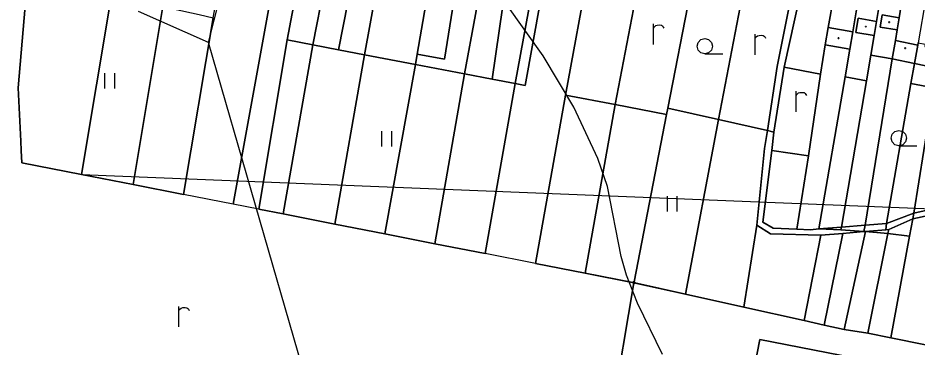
# Model space of a CAD drawing. Extents: x -645676 to -642474, y -1077513 to -1072613.
# Drawn here: x -645009.8 to -644570.9, y -1074612.5 to -1074451.9 of the extents above; entities that cross this region are included whole.
import ezdxf

# ---------------------------------------------------------------- set-up
doc = ezdxf.new("R2010")
doc.units = 0
for name, color, linetype in [('ELEKTRO', 7, 'Continuous'), ('KN', 7, 'Continuous'), ('KULTURY_STAV', 7, 'Continuous'), ('KULTURY_ZNACKY', 7, 'Continuous'), ('Obvod_KP_', 7, 'Continuous'), ('OBVOD_PU', 7, 'Continuous'), ('VRSTEVNICE', 7, 'Continuous')]:
    doc.layers.add(name, color=color, linetype=linetype)

# ---------------------------------------------------------------- blocks, each defined once
blk = doc.blocks.new('3$0400')
blk.add_lwpolyline([(0, 0), (-0.38, 0.1), (-0.65, 0.38), (-0.75, 0.75), (-0.65, 1.12), (-0.38, 1.4), (0, 1.5), (0.38, 1.4), (0.65, 1.12), (0.75, 0.75), (0.65, 0.38), (0.38, 0.1), (0, 0), (1.75, 0)])
blk = doc.blocks.new('3$0600')
for p, q in [((-0.5, 1.5), (-0.5, 0)), ((0.5, 0), (0.5, 1.5))]:
    blk.add_line(p, q)
blk = doc.blocks.new('$479')
for points in [[(0, 0), (0, 1.27), (0, 2)], [(0, 1.6), (0.1, 1.73), (0.23, 1.84), (0.37, 1.89), (0.6, 1.9), (0.77, 1.87), (0.87, 1.8), (0.96, 1.7), (1, 1.6)]]:
    blk.add_lwpolyline(points)

msp = doc.modelspace()

# ---------------------------------------------------------------- linework, layer by layer
at = {"layer": 'ELEKTRO'}
for p, q in [((-644916.8, -1074463.9), (-644900.89, -1074399)), ((-644916.8, -1074463.9), (-644951.06, -1074448.67)), ((-644855.72, -1074675.84), (-644916.8, -1074463.9))]:
    msp.add_line(p, q, dxfattribs=at)
at = {"layer": 'KN'}
for points in [[(-644971.14, -1074363.15), (-644949.7, -1074365.52), (-644950.06, -1074367.4), (-644964.13, -1074440.57), (-644978.74, -1074528.27), (-645007.84, -1074522.56), (-645008.16, -1074516.59), (-645008.4, -1074512.07), (-645009.78, -1074485.92), (-645001.96, -1074394.71), (-644998.95, -1074360.18)], [(-644796.61, -1074365.85), (-644801.29, -1074389.54), (-644804.47, -1074408.42), (-644815.1, -1074469.56), (-644815.97, -1074474.57), (-644840.77, -1074469.82), (-644832.48, -1074424.34), (-644828.04, -1074399.94), (-644824.57, -1074400.75), (-644813.2, -1074403.4), (-644811.36, -1074394.33), (-644804.26, -1074364.06)], [(-644846.31, -1074386.45), (-644848.19, -1074395.25), (-644837.47, -1074397.54), (-644828.04, -1074399.94), (-644832.48, -1074424.34), (-644844.5, -1074421.81), (-644853.4, -1074467.4), (-644865.96, -1074464.99), (-644854.67, -1074406.87), (-644850.53, -1074385.55)], [(-644879.51, -1074403.06), (-644904.81, -1074542.78), (-644929.05, -1074538.02), (-644914.65, -1074451.78), (-644912.1, -1074438.81), (-644904.34, -1074399.26)], [(-644867.56, -1074404.89), (-644878.51, -1074462.59), (-644892.35, -1074545.23), (-644904.81, -1074542.78), (-644879.51, -1074403.06)], [(-644854.67, -1074406.87), (-644865.96, -1074464.99), (-644878.51, -1074462.59), (-644867.56, -1074404.89)], [(-644753.21, -1074406.81), (-644767.37, -1074483.82), (-644778.47, -1074481.71), (-644770.01, -1074423.19), (-644781.29, -1074421.06), (-644779.91, -1074413.01), (-644779.57, -1074411.01), (-644779.06, -1074411.16), (-644773.6, -1074412.26), (-644763.93, -1074413.89), (-644762.22, -1074405.06)], [(-644728.35, -1074411.02), (-644729.22, -1074415.97), (-644731.2, -1074426.62), (-644751.27, -1074422.73), (-644762.47, -1074484.78), (-644767.37, -1074483.82), (-644753.21, -1074406.81), (-644753.03, -1074405.83)], [(-644779.91, -1074413.01), (-644781.29, -1074421.06), (-644792.01, -1074479.13), (-644815.97, -1074474.57), (-644815.1, -1074469.56), (-644801.77, -1074471.99), (-644792.1, -1074410.73)], [(-644792.1, -1074410.73), (-644801.77, -1074471.99), (-644815.1, -1074469.56), (-644804.47, -1074408.42)], [(-644599.9, -1074411.46), (-644600.64, -1074415.92), (-644595.65, -1074417.04), (-644596.43, -1074421.53), (-644599.65, -1074440.99), (-644602.58, -1074458.71), (-644614.69, -1074456.59), (-644611.96, -1074441), (-644608.82, -1074441.61), (-644608.08, -1074437.79), (-644606.11, -1074438.17), (-644606.35, -1074439.39), (-644604.88, -1074439.68), (-644602.16, -1074426.47), (-644601.52, -1074426.6), (-644600.32, -1074420.67), (-644607.71, -1074419.04), (-644606.05, -1074410.1)], [(-644717.93, -1074418.69), (-644719.82, -1074427.59), (-644706.34, -1074430.49), (-644718.54, -1074494.16), (-644742.85, -1074489.53), (-644731.2, -1074426.62), (-644729.22, -1074415.97)], [(-644585.37, -1074419.42), (-644586.07, -1074423.78), (-644588.75, -1074439.76), (-644591.07, -1074453.55), (-644600.03, -1074451.99), (-644601.2, -1074458.95), (-644592.24, -1074460.51), (-644593.83, -1074469.98), (-644595.93, -1074482.53), (-644606.38, -1074480.62), (-644604.04, -1074467.08), (-644602.58, -1074458.71), (-644599.65, -1074440.99), (-644598.02, -1074441.22), (-644597.44, -1074437.75), (-644592.56, -1074438.52), (-644590.05, -1074422.9), (-644596.43, -1074421.53), (-644595.65, -1074417.04)], [(-644575.31, -1074421.88), (-644580.08, -1074451.74), (-644588.32, -1074450.37), (-644589.3, -1074456.29), (-644581.03, -1074457.66), (-644581.88, -1074462.96), (-644583.52, -1074471.91), (-644593.83, -1074469.98), (-644592.24, -1074460.51), (-644591.07, -1074453.55), (-644588.75, -1074439.76), (-644582.75, -1074440.84), (-644581.25, -1074431.52), (-644580.46, -1074431.65), (-644579.43, -1074425.25), (-644586.07, -1074423.78), (-644585.37, -1074419.42)], [(-644832.48, -1074424.34), (-644840.77, -1074469.82), (-644853.4, -1074467.4), (-644844.5, -1074421.81)], [(-644778.47, -1074481.71), (-644792.01, -1074479.13), (-644781.29, -1074421.06), (-644770.01, -1074423.19)], [(-644731.2, -1074426.62), (-644742.85, -1074489.53), (-644757.37, -1074571.73), (-644782.01, -1074566.89), (-644767.37, -1074483.82), (-644762.47, -1074484.78), (-644751.27, -1074422.73)], [(-644563.93, -1074424.64), (-644564.61, -1074428.43), (-644566.99, -1074442.09), (-644570.79, -1074463.98), (-644571, -1074465.17), (-644581.88, -1074462.96), (-644581.03, -1074457.66), (-644580.08, -1074451.74), (-644575.31, -1074421.88)], [(-644681.21, -1074435.95), (-644681.94, -1074439.71), (-644692.9, -1074495.91), (-644693.44, -1074498.93), (-644718.54, -1074494.16), (-644706.34, -1074430.49)], [(-644627.96, -1074437.4), (-644628.51, -1074441.15), (-644632.56, -1074440.36), (-644639.47, -1074475.52), (-644644.33, -1074506.85), (-644668.08, -1074501.5), (-644657.63, -1074446.42), (-644656.68, -1074441.43), (-644655.09, -1074432.3)], [(-644613.14, -1074436.33), (-644611.14, -1074436.78), (-644611.96, -1074441), (-644614.69, -1074456.59), (-644616.16, -1074464.96), (-644618.34, -1074479.29), (-644636.21, -1074475.93), (-644628.51, -1074441.15), (-644627.96, -1074437.4), (-644627.34, -1074433.19)], [(-644939.11, -1074446.21), (-644953.56, -1074533.21), (-644978.74, -1074528.27), (-644964.13, -1074440.57)], [(-644657.63, -1074446.42), (-644668.08, -1074501.5), (-644692.9, -1074495.91), (-644681.94, -1074439.71)], [(-644628.51, -1074441.15), (-644636.21, -1074475.93), (-644641.1, -1074507.58), (-644644.33, -1074506.85), (-644639.47, -1074475.52), (-644632.56, -1074440.36)], [(-644934.17, -1074447.34), (-644921.47, -1074450.23), (-644914.65, -1074451.78), (-644929.05, -1074538.02), (-644953.56, -1074533.21), (-644939.11, -1074446.21)], [(-644580.08, -1074451.74), (-644581.03, -1074457.66), (-644589.3, -1074456.29), (-644588.32, -1074450.37)], [(-644591.07, -1074453.55), (-644592.24, -1074460.51), (-644601.2, -1074458.95), (-644600.03, -1074451.99)], [(-644584.75, -1074454.04), (-644585.05, -1074454.04), (-644585.05, -1074453.74), (-644584.75, -1074453.74)], [(-644584.75, -1074454.04), (-644584.75, -1074453.74), (-644585.05, -1074453.74), (-644585.05, -1074454.04)], [(-644602.58, -1074458.71), (-644604.04, -1074467.08), (-644616.16, -1074464.96), (-644614.69, -1074456.59)], [(-644596.09, -1074456.27), (-644596.39, -1074456.27), (-644596.39, -1074455.97), (-644596.09, -1074455.97)], [(-644596.09, -1074456.27), (-644596.09, -1074455.97), (-644596.39, -1074455.97), (-644596.39, -1074456.27)], [(-644549.3, -1074460.26), (-644541.12, -1074461.7), (-644544.32, -1074480.43), (-644547.88, -1074501.24), (-644554.14, -1074542.88), (-644572.92, -1074547.19), (-644563.11, -1074485.96), (-644561.47, -1074476.41), (-644559.9, -1074467.46), (-644558.34, -1074458.57)], [(-644865.96, -1074464.99), (-644880.39, -1074547.58), (-644892.35, -1074545.23), (-644878.51, -1074462.59)], [(-644609.45, -1074461.85), (-644609.75, -1074461.85), (-644609.75, -1074461.55), (-644609.45, -1074461.55)], [(-644609.45, -1074461.85), (-644609.45, -1074461.55), (-644609.75, -1074461.55), (-644609.75, -1074461.85)], [(-644571, -1074465.17), (-644572.64, -1074474.13), (-644583.52, -1074471.91), (-644581.88, -1074462.96)], [(-644853.4, -1074467.4), (-644840.77, -1074469.82), (-644855.28, -1074552.51), (-644880.39, -1074547.58), (-644865.96, -1074464.99)], [(-644604.04, -1074467.08), (-644606.38, -1074480.62), (-644619.24, -1074554.85), (-644623.21, -1074555.29), (-644629.99, -1074555.02), (-644624.19, -1074519.24), (-644618.34, -1074479.29), (-644616.16, -1074464.96)], [(-644577.01, -1074466.84), (-644577.31, -1074466.84), (-644577.31, -1074466.54), (-644577.01, -1074466.54)], [(-644577.01, -1074466.84), (-644577.01, -1074466.54), (-644577.31, -1074466.54), (-644577.31, -1074466.84)], [(-644559.9, -1074467.46), (-644561.47, -1074476.41), (-644572.64, -1074474.13), (-644571, -1074465.17), (-644570.79, -1074463.98), (-644567.3, -1074464.7), (-644567.54, -1074465.88)], [(-644815.97, -1074474.57), (-644830.92, -1074557.29), (-644855.28, -1074552.51), (-644840.77, -1074469.82)], [(-644583.52, -1074471.91), (-644596.69, -1074553.05), (-644608.17, -1074554.02), (-644595.93, -1074482.53), (-644593.83, -1074469.98)], [(-644572.64, -1074474.13), (-644574.39, -1074483.83), (-644586.23, -1074552.24), (-644596.69, -1074553.05), (-644583.52, -1074471.91)], [(-644792.01, -1074479.13), (-644806.47, -1074562.09), (-644830.92, -1074557.29), (-644815.97, -1074474.57)], [(-644618.34, -1074479.29), (-644624.19, -1074519.24), (-644642.22, -1074516.59), (-644641.1, -1074507.58), (-644636.21, -1074475.93)], [(-644561.47, -1074476.41), (-644563.11, -1074485.96), (-644574.39, -1074483.83), (-644572.64, -1074474.13)], [(-644778.47, -1074481.71), (-644767.37, -1074483.82), (-644782.01, -1074566.89), (-644806.47, -1074562.09), (-644792.01, -1074479.13)], [(-644595.93, -1074482.53), (-644608.17, -1074554.02), (-644619.24, -1074554.85), (-644606.38, -1074480.62)], [(-644563.11, -1074485.96), (-644572.92, -1074547.19), (-644586.23, -1074552.24), (-644574.39, -1074483.83)], [(-644718.54, -1074494.16), (-644733.18, -1074576.48), (-644757.37, -1074571.73), (-644742.85, -1074489.53)], [(-644693.44, -1074498.93), (-644709.34, -1074580.65), (-644709.35, -1074580.65), (-644709.44, -1074580.64), (-644709.53, -1074580.65), (-644709.61, -1074580.67), (-644709.69, -1074580.71), (-644709.76, -1074580.76), (-644709.82, -1074580.82), (-644709.87, -1074580.89), (-644709.91, -1074580.97), (-644709.93, -1074581.04), (-644733.18, -1074576.48), (-644718.54, -1074494.16)], [(-644668.08, -1074501.5), (-644684.25, -1074586.75), (-644708.95, -1074581.25), (-644708.95, -1074581.23), (-644708.94, -1074581.14), (-644708.95, -1074581.05), (-644708.97, -1074580.97), (-644709.01, -1074580.89), (-644709.06, -1074580.82), (-644709.12, -1074580.76), (-644709.19, -1074580.71), (-644709.27, -1074580.67), (-644709.34, -1074580.65), (-644693.44, -1074498.93), (-644692.9, -1074495.91)], [(-644644.33, -1074506.85), (-644645.69, -1074515.66), (-644649.54, -1074552.98), (-644655.78, -1074593.1), (-644684.25, -1074586.75), (-644668.08, -1074501.5)], [(-644641.1, -1074507.58), (-644642.22, -1074516.59), (-644646.47, -1074551.63), (-644641.53, -1074554.44), (-644629.99, -1074555.02), (-644623.21, -1074555.29), (-644619.24, -1074554.85), (-644608.43, -1074555.37), (-644597.2, -1074556.21), (-644607.6, -1074557.13), (-644618.23, -1074557.93), (-644642.79, -1074557.31), (-644649.54, -1074552.98), (-644645.69, -1074515.66), (-644644.33, -1074506.85)], [(-644624.19, -1074519.24), (-644629.99, -1074555.02), (-644641.53, -1074554.44), (-644646.47, -1074551.63), (-644642.22, -1074516.59)], [(-644554.54, -1074545.92), (-644573.4, -1074549.93), (-644572.92, -1074547.19), (-644554.14, -1074542.88)], [(-644573.4, -1074549.93), (-644585.15, -1074555.17), (-644586.58, -1074555.35), (-644586.23, -1074552.24), (-644572.92, -1074547.19)], [(-644567.25, -1074611.5), (-644584.11, -1074608.05), (-644574.96, -1074558.42), (-644573.4, -1074549.93), (-644554.54, -1074545.92)], [(-644574.96, -1074558.42), (-644585.6, -1074557.12), (-644585.15, -1074555.17), (-644573.4, -1074549.93)], [(-644618.23, -1074557.93), (-644626.4, -1074599.65), (-644655.78, -1074593.1), (-644649.54, -1074552.98), (-644642.79, -1074557.31)], [(-644608.43, -1074555.37), (-644619.24, -1074554.85), (-644608.17, -1074554.02)], [(-644597.2, -1074556.21), (-644608.43, -1074555.37), (-644608.17, -1074554.02), (-644596.69, -1074553.05)], [(-644586.58, -1074555.35), (-644596.51, -1074556.15), (-644597.2, -1074556.21), (-644596.69, -1074553.05), (-644586.23, -1074552.24)], [(-644585.6, -1074557.12), (-644596.51, -1074556.15), (-644586.58, -1074555.35), (-644585.15, -1074555.17)], [(-644616.62, -1074601.83), (-644626.4, -1074599.65), (-644618.23, -1074557.93), (-644607.6, -1074557.13)], [(-644606.94, -1074603.99), (-644616.62, -1074601.83), (-644607.6, -1074557.13), (-644597.2, -1074556.21), (-644596.51, -1074556.15)], [(-644585.6, -1074557.12), (-644595.33, -1074605.76), (-644606.94, -1074603.99), (-644596.51, -1074556.15)], [(-644574.96, -1074558.42), (-644584.11, -1074608.05), (-644595.33, -1074605.76), (-644585.6, -1074557.12)], [(-644709.34, -1074580.65), (-644709.44, -1074581.13), (-644709.45, -1074581.13), (-644709.45, -1074581.14), (-644709.93, -1074581.04), (-644709.91, -1074580.97), (-644709.87, -1074580.89), (-644709.82, -1074580.82), (-644709.76, -1074580.76), (-644709.69, -1074580.71), (-644709.61, -1074580.67), (-644709.53, -1074580.65), (-644709.44, -1074580.64), (-644709.35, -1074580.65)], [(-644708.95, -1074581.25), (-644708.97, -1074581.31), (-644709.01, -1074581.39), (-644709.06, -1074581.46), (-644709.12, -1074581.52), (-644709.19, -1074581.57), (-644709.27, -1074581.61), (-644709.35, -1074581.63), (-644709.44, -1074581.64), (-644709.52, -1074581.63), (-644709.44, -1074581.15), (-644709.43, -1074581.15), (-644709.43, -1074581.14)], [(-644708.95, -1074581.25), (-644709.43, -1074581.14), (-644709.43, -1074581.13), (-644709.44, -1074581.13), (-644709.34, -1074580.65), (-644709.27, -1074580.67), (-644709.19, -1074580.71), (-644709.12, -1074580.76), (-644709.06, -1074580.82), (-644709.01, -1074580.89), (-644708.97, -1074580.97), (-644708.95, -1074581.05), (-644708.94, -1074581.14), (-644708.95, -1074581.23)], [(-644709.43, -1074581.14), (-644709.43, -1074581.15), (-644709.44, -1074581.15), (-644709.44, -1074581.14)]]:
    msp.add_lwpolyline(points, close=True, dxfattribs=at)
for points in [[(-644730.5, -1074706.26), (-644709.52, -1074581.63), (-644709.44, -1074581.64), (-644709.35, -1074581.63), (-644709.27, -1074581.61), (-644709.19, -1074581.57), (-644709.12, -1074581.52), (-644709.06, -1074581.46), (-644709.01, -1074581.39), (-644708.97, -1074581.31), (-644708.95, -1074581.25), (-644684.25, -1074586.75), (-644655.78, -1074593.1), (-644626.4, -1074599.65), (-644616.62, -1074601.83), (-644606.94, -1074603.99), (-644595.33, -1074605.76), (-644584.11, -1074608.05), (-644567.25, -1074611.5)], [(-644709.44, -1074581.13), (-644709.44, -1074581.14), (-644709.45, -1074581.14), (-644709.45, -1074581.13), (-644709.44, -1074581.13)], [(-644709.43, -1074581.14), (-644709.44, -1074581.14), (-644709.44, -1074581.13), (-644709.43, -1074581.13), (-644709.43, -1074581.14)]]:
    msp.add_lwpolyline(points, dxfattribs=at)
at = {"layer": 'KULTURY_STAV'}
for points in [[(-644998.95, -1074360.18), (-644971.14, -1074363.15), (-644949.7, -1074365.52), (-644950.06, -1074367.4), (-644964.13, -1074440.57), (-644939.11, -1074446.21), (-644936.67, -1074433.64), (-644929.22, -1074395.25), (-644924.54, -1074396.35), (-644931.78, -1074434.67), (-644934.17, -1074447.34), (-644921.47, -1074450.23), (-644914.65, -1074451.78), (-644929.05, -1074538.02), (-644953.56, -1074533.21), (-644978.74, -1074528.27), (-645007.84, -1074522.56), (-645008.16, -1074516.59), (-645008.4, -1074512.07), (-645009.78, -1074485.92), (-645001.96, -1074394.71), (-644998.95, -1074360.18)], [(-645001.96, -1074394.71), (-645009.78, -1074485.92), (-645008.4, -1074512.07), (-645008.16, -1074516.59), (-645007.84, -1074522.56), (-644978.74, -1074528.27), (-644953.56, -1074533.21), (-644929.05, -1074538.02), (-644914.65, -1074451.78)], [(-644655.83, -1074398.88), (-644649.51, -1074400.36), (-644655.09, -1074432.3), (-644656.68, -1074441.43), (-644657.63, -1074446.42), (-644668.08, -1074501.5), (-644692.9, -1074495.91), (-644681.94, -1074439.71), (-644681.21, -1074435.95), (-644679.77, -1074427.9), (-644675.54, -1074428.87), (-644677.34, -1074436.67), (-644665.65, -1074439.36), (-644663.85, -1074431.57), (-644661.9, -1074432.02), (-644655.83, -1074398.88)], [(-644563.11, -1074485.96), (-644574.39, -1074483.83), (-644572.64, -1074474.13), (-644583.52, -1074471.91), (-644593.83, -1074469.98), (-644595.93, -1074482.53), (-644606.38, -1074480.62), (-644604.04, -1074467.08), (-644616.16, -1074464.96), (-644614.69, -1074456.59), (-644611.96, -1074441), (-644611.14, -1074436.78), (-644613.14, -1074436.33), (-644627.34, -1074433.19), (-644623.88, -1074415.51), (-644622.54, -1074406.64)], [(-644854.67, -1074406.87), (-644865.96, -1074464.99), (-644878.51, -1074462.59), (-644892.35, -1074545.23), (-644880.39, -1074547.58), (-644855.28, -1074552.51), (-644830.92, -1074557.29), (-644806.47, -1074562.09), (-644782.01, -1074566.89), (-644767.37, -1074483.82), (-644762.47, -1074484.78), (-644751.27, -1074422.73)], [(-644844.5, -1074421.81), (-644853.4, -1074467.4), (-644865.96, -1074464.99), (-644854.67, -1074406.87)], [(-644792.1, -1074410.73), (-644801.77, -1074471.99), (-644815.1, -1074469.56), (-644815.97, -1074474.57), (-644840.77, -1074469.82), (-644832.48, -1074424.34)], [(-644792.1, -1074410.73), (-644779.91, -1074413.01), (-644781.29, -1074421.06), (-644770.01, -1074423.19), (-644778.47, -1074481.71), (-644792.01, -1074479.13), (-644815.97, -1074474.57), (-644815.1, -1074469.56), (-644801.77, -1074471.99), (-644792.1, -1074410.73)], [(-644844.5, -1074421.81), (-644832.48, -1074424.34), (-644840.77, -1074469.82), (-644853.4, -1074467.4), (-644844.5, -1074421.81)], [(-644751.27, -1074422.73), (-644762.47, -1074484.78), (-644767.37, -1074483.82), (-644778.47, -1074481.71), (-644770.01, -1074423.19)], [(-644731.2, -1074426.62), (-644742.85, -1074489.53), (-644757.37, -1074571.73), (-644733.18, -1074576.48), (-644709.44, -1074581.14), (-644730.58, -1074706.75)], [(-644706.34, -1074430.49), (-644718.54, -1074494.16), (-644742.85, -1074489.53), (-644731.2, -1074426.62)], [(-644706.34, -1074430.49), (-644681.21, -1074435.95), (-644681.94, -1074439.71), (-644692.9, -1074495.91), (-644693.44, -1074498.93), (-644718.54, -1074494.16), (-644706.34, -1074430.49)], [(-644655.09, -1074432.3), (-644627.96, -1074437.4), (-644628.51, -1074441.15), (-644632.56, -1074440.36), (-644639.47, -1074475.52), (-644644.33, -1074506.85), (-644668.08, -1074501.5), (-644657.63, -1074446.42), (-644656.68, -1074441.43), (-644655.09, -1074432.3)], [(-644567.25, -1074611.5), (-644584.11, -1074608.05), (-644574.96, -1074558.42), (-644585.6, -1074557.12), (-644596.51, -1074556.15), (-644597.2, -1074556.21), (-644608.43, -1074555.37), (-644619.24, -1074554.85), (-644623.21, -1074555.29), (-644629.99, -1074555.02), (-644624.19, -1074519.24), (-644618.34, -1074479.29), (-644636.21, -1074475.93), (-644641.1, -1074507.58), (-644644.33, -1074506.85), (-644639.47, -1074475.52), (-644632.56, -1074440.36), (-644628.51, -1074441.15), (-644627.96, -1074437.4), (-644627.34, -1074433.19)], [(-644627.34, -1074433.19), (-644613.14, -1074436.33), (-644611.14, -1074436.78), (-644611.96, -1074441), (-644614.69, -1074456.59), (-644616.16, -1074464.96), (-644604.04, -1074467.08), (-644606.38, -1074480.62), (-644595.93, -1074482.53), (-644593.83, -1074469.98), (-644583.52, -1074471.91), (-644572.64, -1074474.13), (-644574.39, -1074483.83), (-644563.11, -1074485.96)], [(-644878.51, -1074462.59), (-644865.96, -1074464.99), (-644853.4, -1074467.4), (-644840.77, -1074469.82), (-644815.97, -1074474.57), (-644792.01, -1074479.13), (-644778.47, -1074481.71), (-644767.37, -1074483.82), (-644782.01, -1074566.89), (-644806.47, -1074562.09), (-644830.92, -1074557.29), (-644855.28, -1074552.51), (-644880.39, -1074547.58), (-644892.35, -1074545.23), (-644878.51, -1074462.59)], [(-644636.21, -1074475.93), (-644618.34, -1074479.29), (-644624.19, -1074519.24), (-644642.22, -1074516.59), (-644641.1, -1074507.58), (-644636.21, -1074475.93)], [(-644742.85, -1074489.53), (-644718.54, -1074494.16), (-644693.44, -1074498.93), (-644692.9, -1074495.91), (-644668.08, -1074501.5), (-644644.33, -1074506.85), (-644641.1, -1074507.58), (-644642.22, -1074516.59), (-644624.19, -1074519.24), (-644629.99, -1074555.02), (-644623.21, -1074555.29), (-644619.24, -1074554.85), (-644608.43, -1074555.37), (-644597.2, -1074556.21), (-644596.51, -1074556.15), (-644585.6, -1074557.12), (-644574.96, -1074558.42), (-644584.11, -1074608.05), (-644595.33, -1074605.76), (-644606.94, -1074603.99), (-644616.62, -1074601.83), (-644626.4, -1074599.65), (-644655.78, -1074593.1), (-644684.25, -1074586.75), (-644709.44, -1074581.14), (-644733.18, -1074576.48), (-644757.37, -1074571.73), (-644742.85, -1074489.53)], [(-644561.58, -1074683.89), (-644578.53, -1074694.83), (-644583.08, -1074694.09), (-644583.78, -1074698.22), (-644627.91, -1074726.7), (-644666.3, -1074752.28), (-644678.86, -1074735.41), (-644675.47, -1074720.63), (-644730.58, -1074706.75), (-644709.44, -1074581.14)], [(-644709.44, -1074581.14), (-644684.25, -1074586.75), (-644655.78, -1074593.1), (-644626.4, -1074599.65), (-644616.62, -1074601.83), (-644606.94, -1074603.99), (-644595.33, -1074605.76), (-644584.11, -1074608.05), (-644567.25, -1074611.5)], [(-644648.07, -1074608.9), (-644569.64, -1074624.11), (-644579.21, -1074673.44), (-644657.63, -1074658.13), (-644648.07, -1074608.9)], [(-644648.07, -1074608.9), (-644657.63, -1074658.13), (-644579.21, -1074673.44), (-644569.64, -1074624.11), (-644648.07, -1074608.9)]]:
    msp.add_lwpolyline(points, dxfattribs=at)
at = {"layer": 'Obvod_KP_'}
msp.add_lwpolyline([(-644730.58, -1074706.75), (-644709.44, -1074581.14), (-644733.18, -1074576.48), (-644757.37, -1074571.73), (-644782.01, -1074566.89), (-644806.47, -1074562.09), (-644830.92, -1074557.29), (-644855.28, -1074552.51), (-644880.39, -1074547.58), (-644892.35, -1074545.23), (-644904.81, -1074542.78), (-644929.05, -1074538.02), (-644978.74, -1074528.27), (-645007.84, -1074522.56), (-645008.16, -1074516.59), (-645008.4, -1074512.07), (-645009.78, -1074485.92), (-645001.96, -1074394.71)], dxfattribs=at)
at = {"layer": 'OBVOD_PU'}
for points in [[(-644946.06, -1074147.76), (-644948.13, -1074172.61), (-644950.25, -1074198.06), (-644951.31, -1074210.63), (-644952.59, -1074223.21), (-644953.29, -1074231.65), (-644953.62, -1074235.62), (-644954.72, -1074248.3), (-644960.78, -1074309.91), (-644960.92, -1074311.27), (-644961.13, -1074313.43), (-644961.12, -1074326.55), (-644995.74, -1074318.77), (-644995.88, -1074320.46), (-644998.95, -1074360.18), (-645001.96, -1074394.71), (-645009.78, -1074485.92), (-645008.4, -1074512.07), (-645008.16, -1074516.59), (-645007.84, -1074522.56), (-644978.74, -1074528.27), (-644024.22, -1074566.94)], [(-644730.58, -1074706.75), (-644709.44, -1074581.14), (-644733.18, -1074576.48), (-644757.37, -1074571.73), (-644782.01, -1074566.89), (-644806.47, -1074562.09), (-644830.92, -1074557.29), (-644855.28, -1074552.51), (-644880.39, -1074547.58), (-644892.35, -1074545.23), (-644904.81, -1074542.78), (-644929.05, -1074538.02), (-644978.74, -1074528.27), (-645007.84, -1074522.56), (-645008.16, -1074516.59), (-645008.4, -1074512.07), (-645009.78, -1074485.92), (-645001.96, -1074394.71)]]:
    msp.add_lwpolyline(points, dxfattribs=at)
at = {"layer": 'VRSTEVNICE'}
msp.add_lwpolyline([(-644695.49, -1074616.15), (-644707.6, -1074591.08), (-644713.01, -1074577.41), (-644715.57, -1074568.29), (-644722.27, -1074534.11), (-644726.97, -1074520.44), (-644738.65, -1074495.38), (-644753.6, -1074470.31), (-644771.4, -1074445.53)], dxfattribs=at)

# ---------------------------------------------------------------- block references
at = {"layer": 'KULTURY_ZNACKY', "xscale": 5, "yscale": 5}
for name, p in [('$479', (-644699.87, -1074464.8)), ('3$0400', (-644674.87, -1074469.44)), ('$479', (-644650.21, -1074469.82)), ('3$0600', (-644965.08, -1074486.26)), ('$479', (-644630.3, -1074497.69)), ('3$0600', (-644830.03, -1074514.7)), ('3$0400', (-644580.23, -1074514.24)), ('3$0600', (-644690.74, -1074546.36)), ('$479', (-644931.3, -1074602.75))]:
    msp.add_blockref(name, p, dxfattribs=at)

doc.saveas('drawing.dxf')
